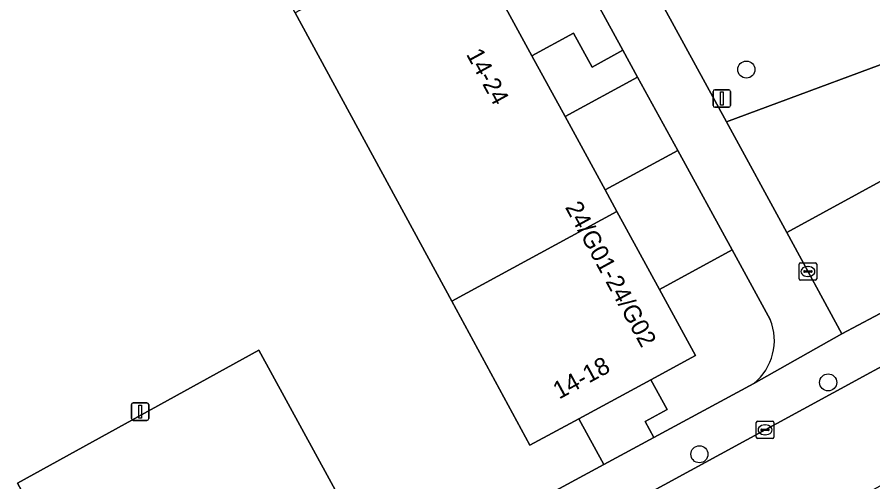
# Model space of a CAD drawing. Extents: x 158086 to 159499, y 382904 to 383981.
# Drawn here: x 159068.85 to 159117.78, y 383378.15 to 383404.74 of the extents above; entities that cross this region are included whole.
import ezdxf

# ---------------------------------------------------------------- set-up
doc = ezdxf.new("R2010")
doc.units = 0
for name, color, linetype in [('IMGEO_Boom', 7, 'Continuous'), ('IMGEO_Groenvoorziening', 7, 'Continuous'), ('IMGEO_Kolk', 7, 'Continuous'), ('IMGEO_Lichtmast', 7, 'Continuous'), ('IMGEO_Pand', 7, 'Continuous'), ('IMGEO_Pand_nummerreeks', 7, 'Continuous'), ('IMGEO_Parkeervlak_open', 7, 'Continuous'), ('IMGEO_Rijbaan_lokaal_open', 7, 'Continuous'), ('IMGEO_Voetpad_open', 7, 'Continuous')]:
    doc.layers.add(name, color=color, linetype=linetype)

msp = doc.modelspace()

# ---------------------------------------------------------------- linework, layer by layer
at = {"layer": 'IMGEO_Boom'}
for centre in [(159110.543, 383401.739), (159115.222, 383383.839), (159107.857, 383379.727)]:
    msp.add_circle(centre, 0.489, dxfattribs=at)
at = {"layer": 'IMGEO_Groenvoorziening'}
for points in [[(159131.242, 383430.394), (159122.237, 383446.84), (159121.3, 383446.333), (159100.133, 383434.871), (159092.112, 383430.391), (159109.406, 383398.747), (159121.746, 383403.327), (159126.046, 383405.677), (159131.758, 383395.225), (159149.006, 383404.603), (159147.597, 383407.145), (159144.816, 383405.603), (159140.275, 383413.897)], [(159084.743, 383404.979), (159075.798, 383421.458), (159053.402, 383409.303), (159062.857, 383375.234), (159061.513, 383372.552), (159062.602, 383371.565), (159068.6, 383360.784), (159076.091, 383364.838), (159068.874, 383378.068), (159082.67, 383385.686), (159089.926, 383372.386), (159102.385, 383379.135), (159100.961, 383381.758), (159098.17, 383380.243), (159093.696, 383388.485)], [(159095.917, 383416.693), (159091.793, 383414.439), (159094.162, 383410.091), (159098.286, 383402.523), (159100.66, 383403.817), (159101.72, 383401.876), (159103.487, 383402.842)], [(159104.324, 383401.31), (159100.178, 383399.051), (159102.464, 383394.855), (159106.616, 383397.117)]]:
    msp.add_lwpolyline(points, close=True, dxfattribs=at)
msp.add_lwpolyline([(159111.903, 383387.442), (159109.73, 383391.419), (159105.571, 383389.153), (159107.628, 383385.377), (159105.08, 383383.994), (159106.011, 383382.28), (159104.755, 383381.6), (159105.25, 383380.687), (159110.97, 383383.785)], dxfattribs=at)
msp.add_arc((159108.988, 383386.238), 3.154, 308.9372, 22.438, dxfattribs=at)
at = {"layer": 'IMGEO_Kolk'}
for p, q in [((159113.562, 383389.759), (159113.562, 383390.611)), ((159113.637, 383390.685), (159114.489, 383390.685)), ((159114.563, 383390.611), (159114.563, 383389.759)), ((159113.821, 383390.179), (159113.821, 383390.191)), ((159114.259, 383390.142), (159113.861, 383390.142)), ((159113.864, 383390.228), (159114.262, 383390.228)), ((159114.05, 383390.465), (159114.075, 383390.465)), ((159114.305, 383390.191), (159114.305, 383390.179)), ((159114.489, 383389.685), (159113.637, 383389.685)), ((159114.073, 383389.905), (159114.048, 383389.905)), ((159111.109, 383380.696), (159111.109, 383381.548)), ((159111.184, 383381.622), (159112.036, 383381.622)), ((159111.597, 383381.402), (159111.622, 383381.402)), ((159112.11, 383381.548), (159112.11, 383380.696)), ((159111.368, 383381.116), (159111.368, 383381.128)), ((159111.806, 383381.079), (159111.408, 383381.079)), ((159111.411, 383381.165), (159111.809, 383381.165)), ((159111.62, 383380.842), (159111.595, 383380.842)), ((159111.852, 383381.128), (159111.852, 383381.116)), ((159112.036, 383380.622), (159111.184, 383380.622))]:
    msp.add_line(p, q, dxfattribs=at)
for points in [[(159113.562, 383389.759), (159113.562, 383390.611)], [(159113.637, 383390.685), (159114.489, 383390.685)], [(159114.563, 383390.611), (159114.563, 383389.759)], [(159114.489, 383389.685), (159113.637, 383389.685)], [(159111.109, 383380.696), (159111.109, 383381.548)], [(159111.184, 383381.622), (159112.036, 383381.622)], [(159112.11, 383381.548), (159112.11, 383380.696)], [(159112.036, 383380.622), (159111.184, 383380.622)]]:
    msp.add_lwpolyline(points, dxfattribs=at)
for centre, radius, start, end in [((159113.639, 383390.609), 0.0765, 91.552, 178.448), ((159113.639, 383390.609), 0.0765, 91.552, 178.448), ((159114.487, 383390.609), 0.0765, 1.552, 88.448), ((159114.487, 383390.609), 0.0765, 1.552, 88.448), ((159113.861, 383390.188), 0.0403, 85.8775, 175.7526), ((159113.858, 383390.178), 0.0366, 178.938, 274.7102), ((159114.262, 383390.185), 0.043, 264.8664, 352.4533), ((159114.266, 383390.19), 0.0386, 1.7309, 96.639), ((159113.639, 383389.761), 0.0765, 181.552, 268.448), ((159113.639, 383389.761), 0.0765, 181.552, 268.448), ((159114.487, 383389.761), 0.0765, 271.552, 358.448), ((159114.487, 383389.761), 0.0765, 271.552, 358.448), ((159111.186, 383381.546), 0.0765, 91.552, 178.448), ((159111.186, 383381.546), 0.0765, 91.552, 178.448), ((159112.034, 383381.546), 0.0765, 1.552, 88.448), ((159112.034, 383381.546), 0.0765, 1.552, 88.448), ((159111.408, 383381.125), 0.0403, 85.8775, 175.7526), ((159111.405, 383381.115), 0.0366, 178.938, 274.7102), ((159111.809, 383381.122), 0.043, 264.8664, 352.4533), ((159111.813, 383381.127), 0.0386, 1.7309, 96.639), ((159111.186, 383380.698), 0.0765, 181.552, 268.448), ((159111.186, 383380.698), 0.0765, 181.552, 268.448), ((159112.034, 383380.698), 0.0765, 271.552, 358.448), ((159112.034, 383380.698), 0.0765, 271.552, 358.448)]:
    msp.add_arc(centre, radius, start, end, dxfattribs=at)
for centre, major_axis, ratio, start_param, end_param in [((159114.049, 383390.185), (-0.387, 0.002), 0.722429, 4.712389, 7.853982), ((159114.074, 383390.185), (-0.39, 0.002), 0.717154, 1.570796, 4.712389), ((159111.596, 383381.122), (-0.387, 0.002), 0.722429, 4.712389, 7.853982), ((159111.621, 383381.122), (-0.39, 0.002), 0.717154, 1.570796, 4.712389)]:
    msp.add_ellipse(centre, major_axis=major_axis, ratio=ratio, start_param=start_param, end_param=end_param, dxfattribs=at)
at = {"layer": 'IMGEO_Lichtmast'}
for p, q in [((159108.643, 383399.685), (159108.643, 383400.485)), ((159108.643, 383400.485), (159108.643, 383399.685)), ((159108.743, 383400.585), (159109.533, 383400.585)), ((159109.533, 383400.585), (159108.743, 383400.585)), ((159109.633, 383400.485), (159109.633, 383399.685)), ((159109.633, 383399.685), (159109.633, 383400.485)), ((159109.533, 383399.585), (159108.743, 383399.585)), ((159108.743, 383399.585), (159109.533, 383399.585)), ((159075.381, 383381.768), (159075.381, 383382.568)), ((159075.381, 383382.568), (159075.381, 383381.768)), ((159075.481, 383382.668), (159076.271, 383382.668)), ((159076.271, 383382.668), (159075.481, 383382.668)), ((159076.371, 383382.568), (159076.371, 383381.768)), ((159076.371, 383381.768), (159076.371, 383382.568)), ((159076.271, 383381.668), (159075.481, 383381.668)), ((159075.481, 383381.668), (159076.271, 383381.668))]:
    msp.add_line(p, q, dxfattribs=at)
for points in [[(159109.063, 383400.46), (159109.213, 383400.46), (159109.213, 383399.71), (159109.063, 383399.71), (159109.063, 383400.46)], [(159075.801, 383382.543), (159075.951, 383382.543), (159075.951, 383381.793), (159075.801, 383381.793), (159075.801, 383382.543)]]:
    msp.add_lwpolyline(points, dxfattribs=at)
for centre, start, end in [((159108.743, 383400.485), 90, 180), ((159108.743, 383400.485), 90, 180), ((159109.533, 383400.485), 0, 90), ((159109.533, 383400.485), 360, 90), ((159108.743, 383399.685), 180, 270), ((159108.743, 383399.685), 180, 270), ((159109.533, 383399.685), 270, 0), ((159109.533, 383399.685), 270, 0), ((159075.481, 383382.568), 90, 180), ((159075.481, 383382.568), 90, 180), ((159076.271, 383382.568), 0, 90), ((159076.271, 383382.568), 360, 90), ((159075.481, 383381.768), 180, 270), ((159075.481, 383381.768), 180, 270), ((159076.271, 383381.768), 270, 0), ((159076.271, 383381.768), 270, 0)]:
    msp.add_arc(centre, 0.1, start, end, dxfattribs=at)
at = {"layer": 'IMGEO_Pand'}
for points in [[(159098.286, 383402.523), (159094.162, 383410.091), (159084.743, 383404.979), (159093.696, 383388.485), (159103.137, 383393.62), (159102.464, 383394.855), (159100.178, 383399.051)], [(159105.571, 383389.153), (159103.137, 383393.62), (159093.696, 383388.485), (159098.17, 383380.243), (159100.961, 383381.758), (159105.08, 383383.994), (159107.628, 383385.377)]]:
    msp.add_lwpolyline(points, close=True, dxfattribs=at)
at = {"layer": 'IMGEO_Parkeervlak_open'}
msp.add_lwpolyline([(159122.184, 383395.153), (159121.086, 383396.926), (159112.847, 383392.423), (159116.002, 383386.625), (159122.546, 383390.098)], dxfattribs=at)
msp.add_lwpolyline([(159089.926, 383372.386), (159082.67, 383385.686), (159068.874, 383378.068), (159076.091, 383364.838)], close=True, dxfattribs=at)
at = {"layer": 'IMGEO_Rijbaan_lokaal_open'}
for points in [[(159157.026, 383406.034), (159145.569, 383399.789), (159133.419, 383393.006), (159115.499, 383383.237), (159100.897, 383375.295), (159088.92, 383368.773), (159086.641, 383367.527), (159082.416, 383365.217), (159069.088, 383357.93), (159069.019, 383357.893), (159059.614, 383352.899), (159062.139, 383347.304), (159062.921, 383347.691), (159068.821, 383350.891), (159069.945, 383351.501), (159083.677, 383358.95), (159086.963, 383360.732), (159092.564, 383363.887), (159103.669, 383369.959), (159109.778, 383373.322), (159121.995, 383379.996), (159128.162, 383383.366), (159138.371, 383388.952)], [(159123.993, 383390.914), (159127.383, 383392.846), (159121.746, 383403.327), (159109.406, 383398.747), (159112.847, 383392.423), (159121.086, 383396.926), (159122.184, 383395.153), (159124.159, 383391.506)]]:
    msp.add_lwpolyline(points, dxfattribs=at)
at = {"layer": 'IMGEO_Voetpad_open'}
for points in [[(159092.112, 383430.391), (159091.151, 383432.073), (159088.799, 383436.495), (159085.95, 383441.817), (159084.673, 383444.1), (159081.798, 383442.53), (159084.272, 383438.004), (159086.67, 383433.616), (159089.307, 383428.79), (159095.062, 383418.258), (159095.917, 383416.693), (159103.487, 383402.842), (159104.324, 383401.31), (159106.616, 383397.117), (159109.73, 383391.419), (159111.903, 383387.442)], [(159110.97, 383383.785), (159116.002, 383386.625), (159112.847, 383392.423), (159109.406, 383398.747), (159092.112, 383430.391)], [(159151.649, 383406.04), (159149.006, 383404.603), (159131.758, 383395.225), (159127.383, 383392.846), (159123.993, 383390.914), (159122.546, 383390.098), (159116.002, 383386.625), (159110.97, 383383.785), (159105.25, 383380.687), (159102.385, 383379.135), (159089.926, 383372.386), (159076.091, 383364.838), (159068.6, 383360.784), (159058.108, 383355.106), (159056.369, 383354.164), (159054.928, 383353.384)], [(159069.019, 383357.893), (159069.088, 383357.93), (159082.416, 383365.217), (159081.917, 383366.13), (159086.142, 383368.44), (159086.641, 383367.527), (159088.92, 383368.773), (159100.897, 383375.295), (159115.499, 383383.237), (159133.419, 383393.006), (159145.569, 383399.789), (159157.026, 383406.034)]]:
    msp.add_lwpolyline(points, dxfattribs=at)
for points in [[(159103.487, 383402.842), (159101.72, 383401.876), (159100.66, 383403.817), (159098.286, 383402.523), (159100.178, 383399.051), (159104.324, 383401.31)], [(159106.616, 383397.117), (159102.464, 383394.855), (159103.137, 383393.62), (159105.571, 383389.153), (159109.73, 383391.419)], [(159105.08, 383383.994), (159100.961, 383381.758), (159102.385, 383379.135), (159105.25, 383380.687), (159104.755, 383381.6), (159106.011, 383382.28)]]:
    msp.add_lwpolyline(points, close=True, dxfattribs=at)
msp.add_arc((159108.988, 383386.238), 3.154, 308.9372, 22.438, dxfattribs=at)

# ---------------------------------------------------------------- texts
at = {"layer": 'IMGEO_Pand_nummerreeks'}
for s, rotation, p in [('14-24', 298.5847, (159094.5, 383402.618)), ('24/G01-24/G02', 298.5847, (159100.157, 383393.863)), ('14-18', 28.4932, (159099.835, 383382.853))]:
    msp.add_text(s, height=1, rotation=rotation, dxfattribs=at).set_placement(p)

doc.saveas('drawing.dxf')
